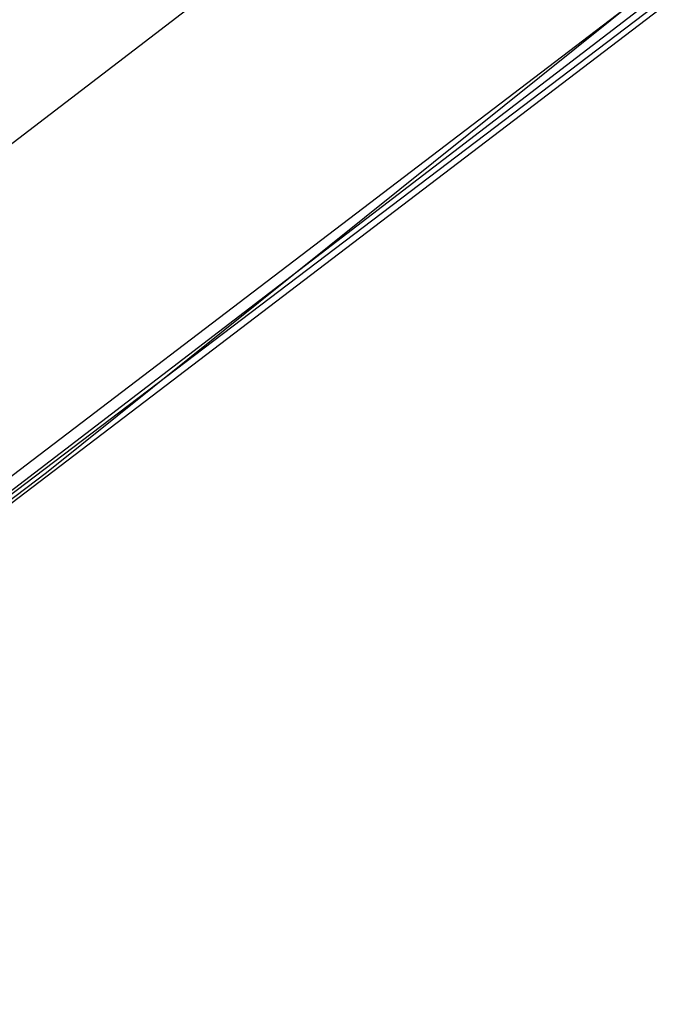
# Model space of a CAD drawing. Header units: feet. Extents: x -79 to 198, y -22 to 181.
# Tile 401 of 656: x 117.91 to 119.41, y 33.12 to 35.35. Entities that reach past the tile are written whole.
import ezdxf

# ---------------------------------------------------------------- set-up
doc = ezdxf.new("R2010")
doc.units = ezdxf.units.FT
doc.layers.add('A-LINEA', color=7, linetype='CONTINUOUS')

msp = doc.modelspace()

# ---------------------------------------------------------------- linework, layer by layer
at = {"layer": 'A-LINEA'}
msp.add_line((116.4133, 33.9378), (119.36, 36.1911), dxfattribs=at)
msp.add_line((116.4133, 33.9378), (119.36, 36.1911), dxfattribs=at)
for points in [[(103.4533, 25.1244), (105.36, 26.1111), (107.24, 27.1511), (109.1067, 28.2444), (110.9333, 29.3778), (112.7467, 30.5511), (114.52, 31.7644), (116.2667, 33.0311), (117.9733, 34.3244), (119.6533, 35.6711), (121.3067, 37.0578)], [(103.4533, 25.1244), (105.36, 26.1111), (107.24, 27.1511), (109.1067, 28.2444), (110.9333, 29.3778), (112.7467, 30.5511), (114.52, 31.7644), (116.2667, 33.0311), (117.9733, 34.3244), (119.6533, 35.6711), (121.3067, 37.0578)], [(116.6933, 33.3644), (119.8267, 35.7644), (119.8267, 35.7778), (119.8133, 35.7778), (116.68, 33.3911), (116.68, 33.3778), (116.6933, 33.3644)], [(116.6933, 33.3644), (119.8267, 35.7644), (119.8267, 35.7778), (119.8133, 35.7778), (116.68, 33.3911), (116.68, 33.3778), (116.6933, 33.3644)], [(116.7067, 33.3511), (119.84, 35.7378), (119.8533, 35.7378), (119.84, 35.7511), (116.6933, 33.3644), (116.7067, 33.3511)], [(116.7067, 33.3511), (119.84, 35.7378), (119.8533, 35.7378), (119.84, 35.7511), (116.6933, 33.3644), (116.7067, 33.3511)]]:
    msp.add_lwpolyline(points, dxfattribs=at)

doc.saveas('drawing.dxf')
